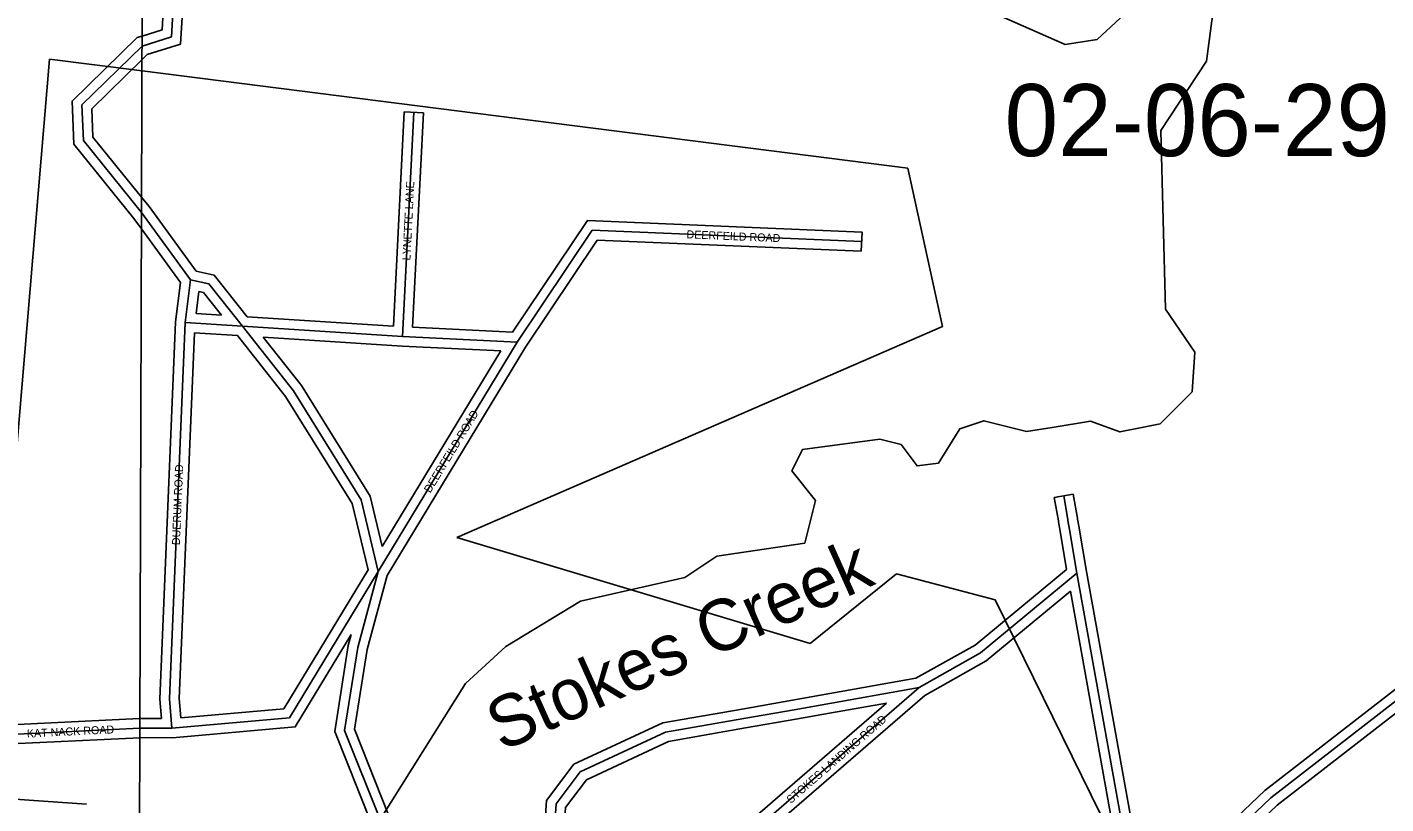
# Model space of a CAD drawing. Extents: x 418523 to 616617, y 1878279 to 2196743.
# Drawn here: x 537188 to 541433, y 2063381 to 2065807 of the extents above; entities that cross this region are included whole.
import ezdxf

# ---------------------------------------------------------------- set-up
doc = ezdxf.new("R2010")
doc.units = 0
for name, color, linetype in [('Level 1', 7, 'Continuous'), ('Level 2', 7, 'Continuous'), ('Level 31', 7, 'Continuous'), ('Level 32', 7, 'Continuous'), ('Level 34', 7, 'Continuous'), ('Level 41', 7, 'Continuous'), ('Level 5', 7, 'Continuous'), ('Level 63', 7, 'Continuous'), ('Level 7', 7, 'Continuous')]:
    doc.layers.add(name, color=color, linetype=linetype)

msp = doc.modelspace()

# ---------------------------------------------------------------- linework, layer by layer
at = {"layer": 'Level 1'}
for p, q in [((537009.866, 2062778.669), (537257.851, 2065707.182)), ((537257.851, 2065707.182), (537546.486, 2065670.537)), ((537546.484, 2065670.537), (539940.069, 2065366.649)), ((539940.069, 2065366.649), (540047.766, 2064871.613)), ((540047.766, 2064871.613), (538529.845, 2064212.661)), ((538529.845, 2064212.661), (539634.336, 2063881.432)), ((539634.336, 2063881.432), (539904.006, 2064098.951)), ((539904.006, 2064098.951), (540212.667, 2064017.758)), ((540212.667, 2064017.758), (541069.268, 2062275.716))]:
    msp.add_line(p, q, dxfattribs=at)
at = {"layer": 'Level 31'}
for p, q in [((538360.686, 2064840.997), (538395.865, 2065540.951)), ((537545.045, 2065228.013), (537545.017, 2065228.051)), ((537698.474, 2065017.712), (537545.043, 2065228.013)), ((537681.582, 2064884.3), (537698.474, 2065017.712)), ((537860.059, 2064872.808), (537681.582, 2064884.3)), ((538360.686, 2064840.997), (537860.059, 2064872.808)), ((538284.88, 2064106.627), (538719.242, 2064823.108)), ((538719.242, 2064823.108), (538360.686, 2064840.997)), ((540439.65, 2064268.811), (540426.909, 2064343.404)), ((540439.959, 2064266.265), (540439.65, 2064268.811)), ((540444.932, 2064237.518), (540439.959, 2064266.265)), ((540467.923, 2064101.432), (540444.932, 2064237.518)), ((540664.822, 2063009.066), (540467.923, 2064101.432)), ((537084.54, 2063595.58), (537539.779, 2063617.73)), ((537539.779, 2063617.73), (537539.797, 2063617.73)), ((537539.795, 2063617.73), (537640.115, 2063617.403))]:
    msp.add_line(p, q, dxfattribs=at)
for points in [[(537546.736, 2065747.741), (537638.271, 2065776.527), (537646.988, 2065926.331), (537547.609, 2066015.364)], [(537545.017, 2065228.051), (537363.438, 2065452.666), (537358.736, 2065563.965), (537546.708, 2065747.732), (537546.738, 2065747.741)], [(540708.635, 2063050.75), (541074.382, 2063399.805), (542252.505, 2064313.273), (542269.095, 2064355.042), (542344.5, 2064479.91), (542386.904, 2064679.796), (542362.78, 2065063.544), (542280.028, 2065322.01), (542097.525, 2065564.423)], [(538719.242, 2064823.108), (538953.638, 2065172.568), (539795.451, 2065137.132)], [(537860.059, 2064872.808), (537755.406, 2065005.161), (537698.474, 2065017.712)], [(537640.115, 2063617.403), (537632.184, 2063709.074), (537681.582, 2064884.3)], [(538284.88, 2064106.627), (538231.479, 2064330.458), (538019.879, 2064670.814), (537860.059, 2064872.808)], [(537640.115, 2063617.403), (538007.391, 2063649.665), (538284.88, 2064106.627)], [(538290.29, 2063332.353), (538179.772, 2063610.556), (538220.49, 2063868.995), (538284.88, 2064106.627)], [(539974.909, 2063744.425), (540167.066, 2063852.186), (540467.923, 2064101.432)], [(538877.246, 2062972.602), (539113.568, 2063031.12), (539427.065, 2063269.771), (539974.909, 2063744.425)], [(539584.727, 2063675.121), (539671.504, 2063690.481), (539974.909, 2063744.425)], [(538830.286, 2063232.779), (538840.259, 2063380.761), (538915.596, 2063480.527), (539182.829, 2063604.77), (539426.692, 2063647.626), (539584.727, 2063675.121)]]:
    msp.add_lwpolyline(points, dxfattribs=at)
at = {"layer": 'Level 32'}
for p, q in [((538332.249, 2064872.865), (538365.903, 2065542.456)), ((538365.903, 2065542.456), (538425.828, 2065539.445)), ((538392.156, 2064869.465), (538425.828, 2065539.445)), ((537568.814, 2065246.332), (537545.198, 2065275.546)), ((537716.019, 2065044.565), (537568.814, 2065246.332)), ((537544.88, 2065177.339), (537521.221, 2065209.768)), ((537667.215, 2065009.656), (537544.878, 2065177.339)), ((539796.712, 2065167.106), (539794.189, 2065107.158)), ((537651.662, 2064886.817), (537667.215, 2065009.656)), ((537715.354, 2064912.187), (537724.109, 2064981.339)), ((537794.717, 2064907.077), (537715.354, 2064912.187)), ((538332.25, 2064872.865), (537875.303, 2064901.9)), ((538703.784, 2064853.917), (538392.156, 2064869.465)), ((537844.815, 2064843.726), (537710.269, 2064852.389)), ((538359.191, 2064811.033), (537925.384, 2064838.595)), ((538297.105, 2064184.661), (538667.514, 2064795.651)), ((538312.73, 2064094.694), (538744.541, 2064806.966)), ((538667.514, 2064795.651), (538359.191, 2064811.033)), ((540397.337, 2064338.353), (540456.482, 2064348.455)), ((540469.347, 2064273.142), (540456.482, 2064348.455)), ((540409.955, 2064264.478), (540397.337, 2064338.353)), ((540410.268, 2064261.901), (540409.956, 2064264.478)), ((540415.35, 2064232.521), (540410.268, 2064261.901)), ((540469.651, 2064270.628), (540469.346, 2064273.142)), ((540474.494, 2064242.632), (540469.651, 2064270.628)), ((540435.459, 2064113.496), (540415.35, 2064232.521)), ((540497.448, 2064106.754), (540474.514, 2064242.516)), ((540684.474, 2063069.17), (540497.448, 2064106.754)), ((540632.874, 2063017.19), (540447.51, 2064045.561)), ((537081.28, 2063625.456), (537539.099, 2063647.732)), ((537539.099, 2063647.732), (537539.896, 2063647.73)), ((537539.894, 2063647.73), (537607.398, 2063647.509)), ((537087.802, 2063565.701), (537539.7, 2063587.689)), ((537539.698, 2063587.689), (537540.459, 2063587.726)), ((537540.459, 2063587.726), (537641.383, 2063587.397))]:
    msp.add_line(p, q, dxfattribs=at)
for points in [[(537546.599, 2065705.671), (537562.549, 2065721.266), (537667.019, 2065754.119), (537677.778, 2065939.026), (537567.201, 2066038.091)], [(537546.839, 2065779.223), (537609.524, 2065798.936), (537616.197, 2065913.636), (537547.478, 2065975.201)], [(537521.221, 2065209.768), (537333.881, 2065441.506), (537328.198, 2065576.065), (537530.865, 2065774.2), (537546.841, 2065779.223)], [(537545.2, 2065275.546), (537392.994, 2065463.826), (537389.275, 2065551.865), (537546.601, 2065705.671)], [(540752.044, 2063050.703), (541093.981, 2063377.038), (542277.364, 2064294.584), (542296.06, 2064341.66), (542372.798, 2064468.733), (542417.104, 2064677.583), (542392.488, 2065069.143), (542307.05, 2065335.995), (542121.493, 2065582.466)], [(540687.923, 2063072.453), (541054.783, 2063422.571), (542227.648, 2064331.961), (542242.13, 2064368.425), (542316.203, 2064491.086), (542356.705, 2064682.009), (542333.072, 2065057.944), (542253.005, 2065308.024), (542073.558, 2065546.379)], [(538703.784, 2064853.916), (538938.093, 2065203.249), (539796.712, 2065167.106)], [(538744.541, 2064806.967), (538969.183, 2065141.886), (539794.189, 2065107.158)], [(537875.303, 2064901.9), (537772.307, 2065032.156), (537716.019, 2065044.565)], [(537794.717, 2064907.077), (537738.505, 2064978.166), (537724.109, 2064981.339)], [(537607.398, 2063647.51), (537602.129, 2063708.409), (537651.661, 2064886.817)], [(537667.416, 2063649.916), (537662.238, 2063709.74), (537710.269, 2064852.389)], [(538252.838, 2064111.658), (538203.427, 2064318.756), (537995.298, 2064653.532), (537844.814, 2064843.726)], [(538297.105, 2064184.661), (538259.529, 2064342.16), (538044.46, 2064688.096), (537925.385, 2064838.594)], [(537667.416, 2063649.916), (537989.633, 2063678.221), (538252.838, 2064111.658)], [(538318.171, 2063343.429), (538210.685, 2063614), (538249.872, 2063862.718), (538312.73, 2064094.694)], [(539964.661, 2063773.073), (540150.02, 2063877.023), (540435.459, 2064113.496)], [(539992.247, 2063719.751), (540184.112, 2063827.348), (540447.51, 2064045.561)], [(537641.383, 2063587.397), (538025.15, 2063621.109), (538200.471, 2063909.822)], [(538262.409, 2063321.278), (538148.859, 2063607.114), (538191.109, 2063875.271), (538200.471, 2063909.822)], [(539579.498, 2063704.663), (539666.264, 2063720.021), (539964.661, 2063773.074)], [(538916.174, 2062951.334), (539126.802, 2063003.49), (539445.993, 2063246.474), (539992.246, 2063719.751)], [(538800.354, 2063234.796), (538810.927, 2063391.702), (538896.164, 2063504.577), (539173.754, 2063633.636), (539421.524, 2063677.178), (539579.584, 2063704.678)], [(538896.701, 2063008.325), (539100.334, 2063058.749), (539408.138, 2063293.066), (539873.014, 2063695.836)], [(539589.956, 2063645.58), (539676.745, 2063660.941), (539873.014, 2063695.836)], [(538860.219, 2063230.761), (538869.59, 2063369.819), (538935.029, 2063456.476), (539191.903, 2063575.904), (539431.86, 2063618.073), (539589.869, 2063645.565)], [(536739.14, 2063319.286), (536998.927, 2063406.168), (537372.596, 2063380.186)]]:
    msp.add_lwpolyline(points, dxfattribs=at)
at = {"layer": 'Level 5'}
msp.add_lwpolyline([(538290.29, 2063332.353), (538557.86, 2063756.619), (538683.263, 2063872.951), (538916.995, 2064014.029), (539242.303, 2064088.261), (539342.537, 2064154.491), (539617.725, 2064195.429), (539651.387, 2064328.789), (539576.664, 2064420.674), (539610.114, 2064487.481), (539852.039, 2064520.165), (539918.77, 2064503.223), (539968.568, 2064436.511), (540035.379, 2064444.662), (540102.193, 2064552.823), (540177.286, 2064577.676), (540310.749, 2064543.794), (540390.554, 2064556.995), (540510.894, 2064576.614), (540602.578, 2064542.865), (540670.987, 2064556.103), (540727.68, 2064567.561), (540827.7, 2064667.616), (540836.641, 2064792.327), (540745.274, 2064926.085), (540729.951, 2065484.732), (540872.431, 2065701.028), (540914.895, 2066017.651)], dxfattribs=at)
at = {"layer": 'Level 63'}
for points in [[(497959.305, 2060362.642), (537528.701, 2060211.986), (537676.82, 2105670.798), (498157.221, 2105821.853), (497959.305, 2060362.642)], [(537528.699, 2060211.986), (577097.812, 2060104.5), (577196.135, 2105563.021), (537676.818, 2105670.798), (537528.699, 2060211.986)]]:
    msp.add_lwpolyline(points, dxfattribs=at)
at = {"layer": 'Level 7'}
msp.add_lwpolyline([(540673.69, 2065901.636), (540531.549, 2065768.711), (540431.478, 2065752.369), (540223.361, 2065844.749)], dxfattribs=at)

# ---------------------------------------------------------------- texts
at = {"layer": 'Level 2'}
msp.add_text('02-06-29', height=225, dxfattribs=at).set_placement((540242.035, 2065404.157))
at = {"layer": 'Level 34'}
for s, rotation, p in [('LYNETTE LANE', 87.121647, (538385.112, 2065078.049)), ('DEERFEILD ROAD', 357.589028, (539247.515, 2065147.688)), ('DEERFEILD ROAD', 58.772889, (538447.109, 2064350.117)), ('DUERUM ROAD', 87.591908, (537664.845, 2064188.541)), ('KAT NACK ROAD', 2.785008, (537187.245, 2063588.064)), ('STOKES LANDING ROAD', 40.904908, (539573.84, 2063380.405))]:
    msp.add_text(s, height=25, rotation=rotation, dxfattribs=at).set_placement(p)
at = {"layer": 'Level 41'}
msp.add_text('Stokes Creek', height=160, rotation=24.141333, dxfattribs=at).set_placement((538670.449, 2063542.985))

doc.saveas('drawing.dxf')
